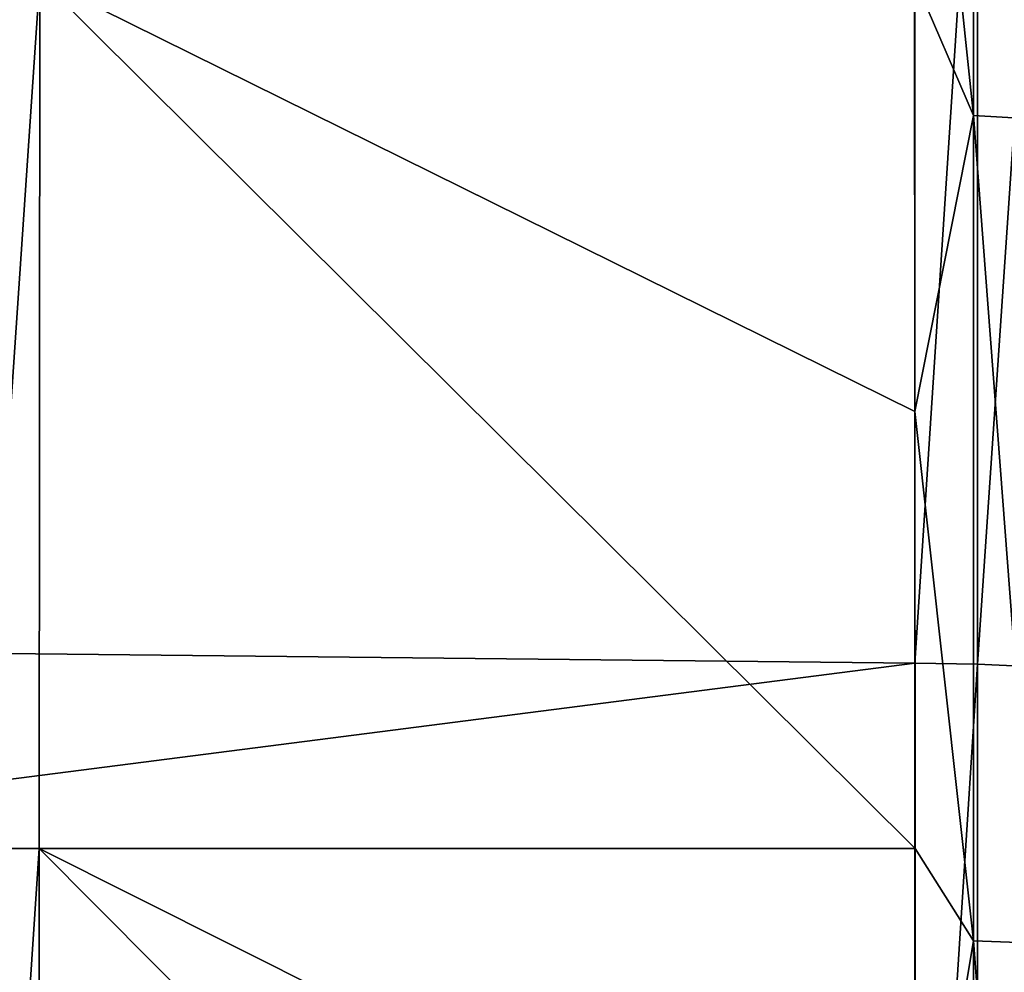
# Model space of a CAD drawing. Header units: metres. Extents: x -150 to 146, y -127 to 82.
# Tile 302 of 382: x 141.98 to 143.85, y 3.12 to 4.93. Entities that reach past the tile are written whole.
import ezdxf

# ---------------------------------------------------------------- set-up
doc = ezdxf.new("R2010")
doc.units = ezdxf.units.M
doc.layers.add('solid_ELLA_AP_WANNE_SW0001', color=7, linetype='CONTINUOUS')

msp = doc.modelspace()

# ---------------------------------------------------------------- linework, layer by layer
at = {"layer": 'solid_ELLA_AP_WANNE_SW0001'}
for points in [[(143.679581, 5.825329, -78.63279), (143.792191, 6.288017, -78.476105), (143.79216, 4.751513, -78.918076)], [(143.79216, 4.751513, -78.918076), (143.792191, 6.288017, -78.476105), (143.911804, 4.744379, -78.888542)], [(143.792191, 6.288017, -78.476105), (143.911774, 6.278476, -78.447052), (143.911804, 4.744379, -78.888542)], [(143.680145, 5.011786, -78.861824), (143.679581, 5.825329, -78.63279), (143.79216, 4.751513, -78.918076)], [(129.853088, 5.753788, 22.268677), (129.853088, 3.858704, 22.674004), (143.680511, 5.537678, 22.323399)], [(129.853088, 3.858704, 22.674004), (143.680511, 3.711792, 22.698515), (143.680511, 5.537678, 22.323399)], [(143.799911, 5.533962, 22.313673), (143.680511, 5.537678, 22.323399), (143.680511, 3.711792, 22.698515)], [(143.799911, 5.533962, 22.313673), (143.680511, 3.711792, 22.698515), (143.799866, 3.709547, 22.688652)], [(143.799911, 5.533962, 22.313673), (143.799866, 3.709547, 22.688652), (143.923096, 5.526053, 22.281422)], [(143.799866, 3.709547, 22.688652), (143.923126, 3.70433, 22.656107), (143.923096, 5.526053, 22.281422)], [(141.907547, 3.359975, -79.206749), (141.907501, 5.010152, -78.852859), (142.019852, 5.01161, -78.86187)], [(141.907547, 3.359975, -79.206749), (142.019852, 5.01161, -78.86187), (142.018539, 3.359812, -79.215721)], [(142.018539, 3.359812, -79.215721), (142.019852, 5.01161, -78.86187), (143.681458, 3.359936, -79.215698)], [(142.019852, 5.01161, -78.86187), (143.680145, 5.011786, -78.861824), (143.680771, 4.189438, -79.056244)], [(142.019852, 5.01161, -78.86187), (143.680771, 4.189438, -79.056244), (143.681458, 3.359936, -79.215698)], [(143.680771, 4.189438, -79.056244), (143.680145, 5.011786, -78.861824), (143.79216, 4.751513, -78.918076)], [(143.680771, 4.189438, -79.056244), (143.79216, 4.751513, -78.918076), (143.79213, 3.184557, -79.235924)], [(143.79213, 3.184557, -79.235924), (143.79216, 4.751513, -78.918076), (143.911819, 3.179865, -79.206131)], [(143.79216, 4.751513, -78.918076), (143.911804, 4.744379, -78.888542), (143.911819, 3.179865, -79.206131)], [(143.681458, 3.359936, -79.215698), (143.680771, 4.189438, -79.056244), (143.79213, 3.184557, -79.235924)], [(129.853088, 3.858704, 22.674004), (129.853088, 1.936225, 22.918356), (143.680511, 3.711792, 22.698515)], [(129.853088, 1.936225, 22.918356), (143.680511, 1.86187, 22.924517), (143.680511, 3.711792, 22.698515)], [(143.799866, 3.709547, 22.688652), (143.680511, 3.711792, 22.698515), (143.680511, 1.86187, 22.924517)], [(143.799866, 3.709547, 22.688652), (143.680511, 1.86187, 22.924517), (143.799805, 1.860797, 22.914766)], [(143.799866, 3.709547, 22.688652), (143.799805, 1.860797, 22.914766), (143.923126, 3.70433, 22.656107)], [(143.799805, 1.860797, 22.914766), (143.923141, 1.85828, 22.882206), (143.923126, 3.70433, 22.656107)], [(141.907608, 1.685908, -79.420135), (141.907547, 3.359975, -79.206749), (142.018539, 3.359812, -79.215721)], [(141.907608, 1.685908, -79.420135), (142.018539, 3.359812, -79.215721), (142.017014, 1.685366, -79.42881)], [(142.017014, 1.685366, -79.42881), (142.018539, 3.359812, -79.215721), (143.682983, 1.68543, -79.428802)], [(142.018539, 3.359812, -79.215721), (143.681458, 3.359936, -79.215698), (143.68219, 2.524799, -79.339943)], [(142.018539, 3.359812, -79.215721), (143.68219, 2.524799, -79.339943), (143.682983, 1.68543, -79.428802)], [(143.68219, 2.524799, -79.339943), (143.681458, 3.359936, -79.215698), (143.79213, 3.184557, -79.235924)], [(143.68219, 2.524799, -79.339943), (143.79213, 3.184557, -79.235924), (143.792053, 1.597306, -79.427505)], [(143.792053, 1.597306, -79.427505), (143.79213, 3.184557, -79.235924), (143.911819, 1.595056, -79.397713)], [(143.79213, 3.184557, -79.235924), (143.911819, 3.179865, -79.206131), (143.911819, 1.595056, -79.397713)]]:
    msp.add_3dface(points, dxfattribs=at)

doc.saveas('drawing.dxf')
